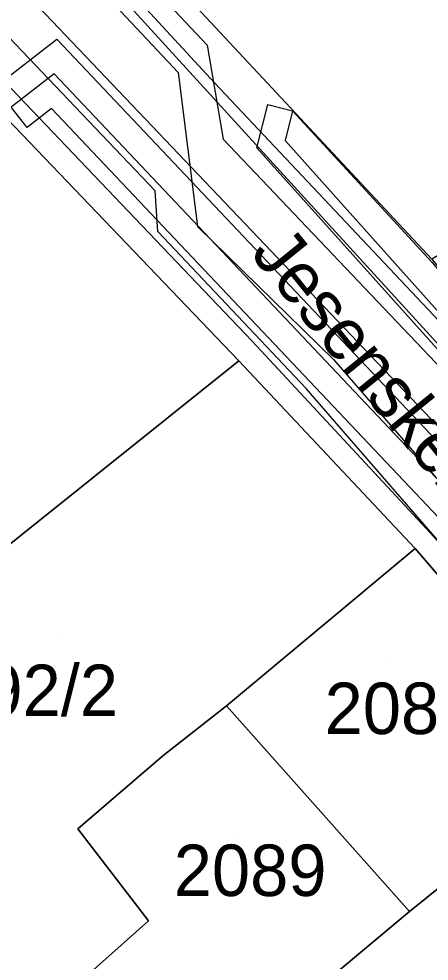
# Model space of a CAD drawing. Extents: x -263423 to -261326, y -1240067 to -1237864.
# Drawn here: x -262715.7 to -262699.72, y -1238886.58 to -1238849.92 of the extents above; entities that cross this region are included whole.
import ezdxf

# ---------------------------------------------------------------- set-up
doc = ezdxf.new("R2010")
doc.units = 0
for name, color, linetype in [('body_kn', 7, 'Continuous'), ('kladpar_druhypozemkov', 7, 'Continuous'), ('kladpar_hranice', 7, 'Continuous'), ('kladpar_parcelnecisla', 7, 'Continuous'), ('kladpar_plochy', 7, 'Continuous'), ('popisy', 7, 'Continuous'), ('tarchy_linie', 7, 'Continuous'), ('zappar_hrandruhpozemk', 7, 'Continuous')]:
    doc.layers.add(name, color=color, linetype=linetype)

msp = doc.modelspace()

# ---------------------------------------------------------------- linework, layer by layer
at = {"layer": 'body_kn'}
for p, q in [((-262714.22, -1238850.71), (-262714.22, -1238850.71)), ((-262708.37, -1238850.94), (-262708.37, -1238850.94)), ((-262709.5, -1238852), (-262709.5, -1238852)), ((-262714.33, -1238852.06), (-262714.33, -1238852.06)), ((-262708.08, -1238852.4), (-262708.08, -1238852.4)), ((-262714.43, -1238853.4), (-262714.43, -1238853.4)), ((-262706.01, -1238853.25), (-262706.01, -1238853.25)), ((-262705.04, -1238853.49), (-262705.04, -1238853.49)), ((-262705.04, -1238853.49), (-262705.04, -1238853.49)), ((-262715.38, -1238854.14), (-262715.38, -1238854.14)), ((-262707.75, -1238854.6), (-262707.75, -1238854.6)), ((-262706.43, -1238854.93), (-262706.43, -1238854.93)), ((-262705.33, -1238854.65), (-262705.33, -1238854.65)), ((-262710.39, -1238856.61), (-262710.39, -1238856.61)), ((-262710.29, -1238858.19), (-262710.29, -1238858.19)), ((-262708.75, -1238858), (-262708.75, -1238858)), ((-262706.62, -1238862.46), (-262706.62, -1238862.46)), ((-262707.14, -1238863.22), (-262707.14, -1238863.22)), ((-262707.14, -1238863.22), (-262707.14, -1238863.22)), ((-262703.43, -1238863.18), (-262703.43, -1238863.18)), ((-262704.51, -1238864.29), (-262704.51, -1238864.29)), ((-262699.82, -1238869.76), (-262699.82, -1238869.76)), ((-262700.27, -1238870.52), (-262700.27, -1238870.52)), ((-262700.27, -1238870.52), (-262700.27, -1238870.52)), ((-262707.61, -1238876.64), (-262707.61, -1238876.64)), ((-262707.61, -1238876.64), (-262707.61, -1238876.64)), ((-262710.09, -1238878.59), (-262710.09, -1238878.59)), ((-262713.41, -1238881.43), (-262713.41, -1238881.43)), ((-262700.49, -1238884.64), (-262700.49, -1238884.64)), ((-262710.65, -1238885.01), (-262710.65, -1238885.01))]:
    msp.add_line(p, q, dxfattribs=at)
at = {"layer": 'kladpar_druhypozemkov'}
for p, q in [((-262713.97, -1238873.92), (-262713.97, -1238873.92)), ((-262701.41, -1238874.74), (-262701.41, -1238874.74)), ((-262707.11, -1238881.74), (-262707.11, -1238881.74))]:
    msp.add_line(p, q, dxfattribs=at)
at = {"layer": 'kladpar_hranice'}
for points in [[(-262725.81, -1238830.28), (-262713.73, -1238844.16), (-262699.62, -1238859.27), (-262697.11, -1238862.27), (-262686.91, -1238873.41), (-262684.58, -1238875.9), (-262683.36, -1238877.2), (-262676.64, -1238884.42), (-262675.32, -1238886.02), (-262672.23, -1238889.73), (-262668.02, -1238894.52), (-262665, -1238897.98), (-262654.17, -1238910.01)], [(-262696.76, -1238839.51), (-262691.88, -1238841.87), (-262687.6, -1238843.96), (-262683.71, -1238849.78), (-262685.22, -1238850.77), (-262699.62, -1238859.27), (-262713.73, -1238844.16), (-262699.71, -1238835.16), (-262696.76, -1238839.51)], [(-262707.14, -1238863.22), (-262718.49, -1238872.3), (-262729.07, -1238880.18), (-262733.47, -1238882.88), (-262740.36, -1238871.26), (-262731.55, -1238862.23), (-262729.95, -1238860.59), (-262719.67, -1238850.16), (-262707.14, -1238863.22)], [(-262618.84, -1238956.04), (-262626.21, -1238949.44), (-262635.86, -1238941.42), (-262641.98, -1238936.48), (-262641.79, -1238936.29), (-262646.52, -1238932.38), (-262653.24, -1238922.73), (-262657.15, -1238918.64), (-262662.18, -1238912.5), (-262665.96, -1238908.27), (-262670.18, -1238903.54), (-262675.65, -1238897.27), (-262686.55, -1238885.81), (-262694.54, -1238877.17), (-262700.27, -1238870.52), (-262707.14, -1238863.22), (-262719.67, -1238850.16)], [(-262718.49, -1238872.3), (-262707.14, -1238863.22), (-262700.27, -1238870.52), (-262707.61, -1238876.64), (-262710.09, -1238878.59), (-262713.41, -1238881.43), (-262710.65, -1238885.01), (-262714.92, -1238888.8), (-262715.49, -1238889.3), (-262721.81, -1238894.67), (-262724.83, -1238890.83), (-262731.68, -1238882.26), (-262729.07, -1238880.18), (-262718.49, -1238872.3)], [(-262700.27, -1238870.52), (-262694.54, -1238877.17), (-262695.31, -1238878.06), (-262694.24, -1238879.46), (-262694.06, -1238880.1), (-262694.19, -1238880.74), (-262696.67, -1238882.56), (-262697.18, -1238881.99), (-262700.49, -1238884.64), (-262707.61, -1238876.64), (-262700.27, -1238870.52)], [(-262707.61, -1238876.64), (-262700.49, -1238884.64), (-262703.11, -1238886.84), (-262706.68, -1238889.74), (-262707.82, -1238888.66), (-262709.79, -1238890.1), (-262711.18, -1238888.57), (-262712.64, -1238889.83), (-262711.07, -1238891.69), (-262711.84, -1238892.38), (-262714.92, -1238888.8), (-262710.65, -1238885.01), (-262713.41, -1238881.43), (-262710.09, -1238878.59), (-262707.61, -1238876.64)], [(-262696.67, -1238882.56), (-262694.19, -1238880.74), (-262694.06, -1238880.1), (-262694.24, -1238879.46), (-262695.31, -1238878.06), (-262694.54, -1238877.17), (-262686.55, -1238885.81), (-262699.19, -1238898.06), (-262706.68, -1238889.74), (-262703.11, -1238886.84), (-262700.49, -1238884.64), (-262697.18, -1238881.99), (-262696.67, -1238882.56)]]:
    msp.add_lwpolyline(points, dxfattribs=at)
at = {"layer": 'kladpar_plochy'}
for points in [[(-262725.81, -1238830.28), (-262713.73, -1238844.16), (-262699.62, -1238859.27), (-262697.11, -1238862.27), (-262686.91, -1238873.41), (-262684.58, -1238875.9), (-262683.36, -1238877.2), (-262676.64, -1238884.42), (-262675.32, -1238886.02), (-262672.23, -1238889.73), (-262668.02, -1238894.52), (-262665, -1238897.98), (-262654.17, -1238910.01), (-262653.35, -1238910.65), (-262652.22, -1238911.8), (-262644.72, -1238918.72), (-262639.74, -1238923.4), (-262635.01, -1238927.76), (-262629.59, -1238932.31), (-262623.28, -1238937.57), (-262609.03, -1238949.56), (-262607.13, -1238951.03), (-262599.19, -1238957.7)], [(-262618.84, -1238956.04), (-262626.21, -1238949.44), (-262635.86, -1238941.42), (-262641.98, -1238936.48), (-262641.79, -1238936.29), (-262646.52, -1238932.38), (-262653.24, -1238922.73), (-262657.15, -1238918.64), (-262662.18, -1238912.5), (-262665.96, -1238908.27), (-262670.18, -1238903.54), (-262675.65, -1238897.27), (-262686.55, -1238885.81), (-262694.54, -1238877.17), (-262700.27, -1238870.52), (-262707.14, -1238863.22), (-262719.67, -1238850.16)]]:
    msp.add_lwpolyline(points, dxfattribs=at)
for points in [[(-262696.76, -1238839.51), (-262691.88, -1238841.87), (-262687.6, -1238843.96), (-262683.71, -1238849.78), (-262685.22, -1238850.77), (-262699.62, -1238859.27), (-262713.73, -1238844.16), (-262699.71, -1238835.16)], [(-262707.14, -1238863.22), (-262718.49, -1238872.3), (-262729.07, -1238880.18), (-262733.47, -1238882.88), (-262740.36, -1238871.26), (-262731.55, -1238862.23), (-262729.95, -1238860.59), (-262719.67, -1238850.16)], [(-262718.49, -1238872.3), (-262707.14, -1238863.22), (-262700.27, -1238870.52), (-262707.61, -1238876.64), (-262710.09, -1238878.59), (-262713.41, -1238881.43), (-262710.65, -1238885.01), (-262714.92, -1238888.8), (-262715.49, -1238889.3), (-262721.81, -1238894.67), (-262724.83, -1238890.83), (-262731.68, -1238882.26), (-262729.07, -1238880.18)], [(-262700.27, -1238870.52), (-262694.54, -1238877.17), (-262695.31, -1238878.06), (-262694.24, -1238879.46), (-262694.06, -1238880.1), (-262694.19, -1238880.74), (-262696.67, -1238882.56), (-262697.18, -1238881.99), (-262700.49, -1238884.64), (-262707.61, -1238876.64)], [(-262707.61, -1238876.64), (-262700.49, -1238884.64), (-262703.11, -1238886.84), (-262706.68, -1238889.74), (-262707.82, -1238888.66), (-262709.79, -1238890.1), (-262711.18, -1238888.57), (-262712.64, -1238889.83), (-262711.07, -1238891.69), (-262711.84, -1238892.38), (-262714.92, -1238888.8), (-262710.65, -1238885.01), (-262713.41, -1238881.43), (-262710.09, -1238878.59)], [(-262696.67, -1238882.56), (-262694.19, -1238880.74), (-262694.06, -1238880.1), (-262694.24, -1238879.46), (-262695.31, -1238878.06), (-262694.54, -1238877.17), (-262686.55, -1238885.81), (-262699.19, -1238898.06), (-262706.68, -1238889.74), (-262703.11, -1238886.84), (-262700.49, -1238884.64), (-262697.18, -1238881.99)]]:
    msp.add_lwpolyline(points, close=True, dxfattribs=at)
at = {"layer": 'tarchy_linie'}
for points in [[(-262772.03, -1238772.8), (-262755.59, -1238806.88), (-262723.73, -1238840.23), (-262691.13, -1238874.43), (-262655.04, -1238918.37), (-262645, -1238927), (-262617.88, -1238949.54), (-262580.53, -1238981.01), (-262543.12, -1239012.67), (-262515.94, -1239037.69)], [(-262771.2, -1238787.36), (-262757.05, -1238801.48), (-262709.5, -1238852), (-262708.75, -1238858), (-262703.43, -1238863.18), (-262664.5, -1238908), (-262656.5, -1238912.5), (-262648.48, -1238920.56), (-262644.5, -1238925), (-262616.29, -1238948.2), (-262540.89, -1239012.39), (-262511.94, -1239035.93)], [(-262757.76, -1238798.58), (-262708.37, -1238850.94), (-262707.75, -1238854.6), (-262689.94, -1238873.29), (-262661.38, -1238908.05), (-262655.74, -1238911.15), (-262652.3, -1238914.58), (-262650.5, -1238913.39), (-262649.25, -1238914.54), (-262648, -1238915.69), (-262649.91, -1238916.95), (-262648.55, -1238918.31), (-262647.02, -1238916.6), (-262645.88, -1238917.65), (-262644.74, -1238918.7), (-262646.41, -1238920.57), (-262643.35, -1238923.97), (-262615.31, -1238947.01), (-262539.89, -1239011.22)], [(-262581.59, -1238982.27), (-262618.93, -1238950.81), (-262644.75, -1238929.35), (-262661.38, -1238950.45), (-262663.97, -1238948.4), (-262647.27, -1238927.22), (-262656.32, -1238919.42), (-262664.13, -1238909.9), (-262664.89, -1238909.46), (-262665.96, -1238908.27), (-262670.18, -1238903.54), (-262675.65, -1238897.27), (-262678.19, -1238894.6), (-262704.51, -1238864.29), (-262710.29, -1238858.19), (-262710.39, -1238856.61), (-262724.92, -1238841.37)], [(-262716.61, -1238852.55), (-262714.22, -1238850.71), (-262696.26, -1238869.68), (-262684.52, -1238883.53), (-262673.9, -1238896), (-262662.45, -1238909), (-262666.4, -1238917.26), (-262659.31, -1238924.4), (-262650.04, -1238927.56)], [(-262685.45, -1238883.99), (-262697.01, -1238870.35), (-262714.33, -1238852.06), (-262716, -1238853.35)], [(-262650.09, -1238929.65), (-262660.4, -1238926.15), (-262668.3, -1238918.18), (-262669.67, -1238916.91), (-262668.99, -1238916.18), (-262668.3, -1238915.44), (-262667.92, -1238915.8), (-262664.82, -1238909.33), (-262674.44, -1238898.41), (-262674.52, -1238898.55), (-262675.18, -1238897.8), (-262675.89, -1238896.99), (-262675.82, -1238896.83), (-262685.57, -1238885.38), (-262686.25, -1238885.94), (-262686.89, -1238885.17), (-262687.52, -1238884.39), (-262686.87, -1238883.86), (-262697.75, -1238871.01), (-262714.43, -1238853.4), (-262715.38, -1238854.14), (-262716, -1238853.35)], [(-262643.53, -1238918.87), (-262650.58, -1238910.75), (-262652.83, -1238912.21), (-262655.22, -1238911.97), (-262666.51, -1238899.34), (-262673.92, -1238890.9), (-262678.16, -1238885.79), (-262687.39, -1238875.89), (-262698.62, -1238863.64), (-262706.43, -1238854.93), (-262706.01, -1238853.25), (-262705.04, -1238853.49), (-262699.62, -1238859.38), (-262697.12, -1238862.31), (-262685.92, -1238874.54), (-262676.66, -1238884.47), (-262672.4, -1238889.6), (-262665.01, -1238898.02), (-262654.25, -1238910.05), (-262653.33, -1238910.15), (-262650.2, -1238908.13)], [(-262705.04, -1238853.49), (-262705.33, -1238854.65), (-262697.87, -1238862.98), (-262686.65, -1238875.22), (-262677.41, -1238885.13), (-262673.16, -1238890.25), (-262665.76, -1238898.68), (-262654.74, -1238911.01), (-262653.08, -1238911.18), (-262650.39, -1238909.44), (-262642.25, -1238918.83), (-262641.42, -1238917.85)]]:
    msp.add_lwpolyline(points, dxfattribs=at)
at = {"layer": 'zappar_hrandruhpozemk'}
msp.add_line((-262719.09, -1238849.4), (-262706.62, -1238862.46), dxfattribs=at)
for points in [[(-262698.06, -1238863.03), (-262708.08, -1238852.4), (-262725.83, -1238833.2), (-262711.36, -1238849.46), (-262698.2, -1238863.85)], [(-262706.62, -1238862.46), (-262699.82, -1238869.76), (-262693.97, -1238876.16), (-262678.67, -1238892.8), (-262665.25, -1238907.26), (-262656.19, -1238917.18), (-262654.74, -1238918.97), (-262653.99, -1238920.31), (-262653.49, -1238921.59), (-262653.24, -1238922.73)]]:
    msp.add_lwpolyline(points, dxfattribs=at)

# ---------------------------------------------------------------- texts
at = {"layer": 'kladpar_parcelnecisla'}
for s, p in [('2092/2', (-262720.021, -1238877.04)), ('2088', (-262703.793, -1238877.74)), ('2089', (-262709.67, -1238884.04))]:
    msp.add_text(s, height=2, dxfattribs=at).set_placement(p)
at = {"layer": 'popisy'}
msp.add_text('Jesenského', height=2, rotation=309, dxfattribs=at).set_placement((-262706.723, -1238859.054))

doc.saveas('drawing.dxf')
